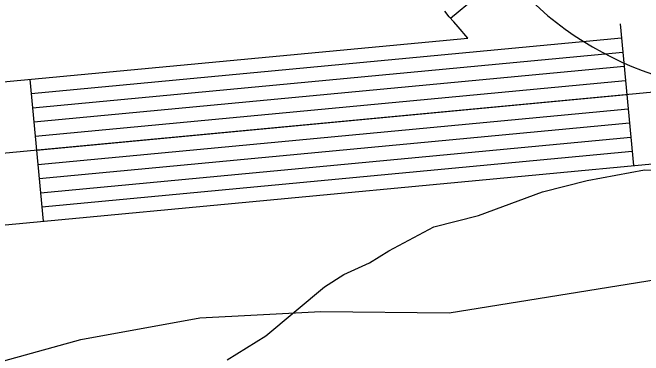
# Model space of a CAD drawing. Extents: x 3683402 to 3721514, y 487807 to 513565.
# Drawn here: x 3707748.1 to 3707881.1, y 511151.1 to 511223.4 of the extents above; entities that cross this region are included whole.
import ezdxf

# ---------------------------------------------------------------- set-up
doc = ezdxf.new("R2010")
doc.units = 0
for name, color, linetype in [('V-ROAD-CNTR', 7, 'Continuous'), ('V-SITE-VEGE', 7, 'Continuous'), ('V-TOPO-SHOR', 7, 'Continuous')]:
    doc.layers.add(name, color=color, linetype=linetype)

msp = doc.modelspace()

# ---------------------------------------------------------------- linework, layer by layer
at = {"layer": 'V-ROAD-CNTR'}
for p, q in [((3707840.41, 511222.25), (3707863.46, 511241.46)), ((3707876.16, 511221.05), (3707878.97, 511191.18)), ((3707751.71, 511209.32), (3707754.52, 511179.45))]:
    msp.add_line(p, q, dxfattribs=at)
for points in [[(3707844.08, 511218.02), (3707842, 511220.38), (3707841.09, 511221.45), (3707840.17, 511222.55), (3707839.24, 511223.71)], [(3708574.3, 511014.76), (3708456.9, 511128.42), (3708430.35, 511146.08), (3708416.27, 511153.52), (3708396.33, 511163.29), (3708371.81, 511174.14), (3708355.31, 511180.75), (3708334.78, 511188.24), (3708315.55, 511194.53), (3708289.95, 511201.86), (3708270.98, 511206.55), (3708244.09, 511212.14), (3708219.68, 511216.16), (3708183.16, 511220.35), (3708152.35, 511222.22), (3708128.98, 511222.63), (3708101.48, 511222), (3707894.43, 511207.7), (3707703.34, 511189.7)], [(3707701.93, 511204.63), (3707844.08, 511218.02)], [(3707751.99, 511206.33), (3707876.44, 511218.06)], [(3707752.27, 511203.35), (3707876.72, 511215.07)], [(3707752.55, 511200.36), (3707877, 511212.09)], [(3707752.84, 511197.37), (3707877.28, 511209.1)], [(3707704.74, 511174.76), (3707895.65, 511192.75), (3708102.17, 511207.01), (3708129.02, 511207.63), (3708151.77, 511207.23), (3708181.85, 511205.41), (3708217.6, 511201.3), (3708241.35, 511197.39), (3708267.65, 511191.92), (3708286.08, 511187.37), (3708311.15, 511180.19), (3708329.88, 511174.06), (3708349.95, 511166.74), (3708365.98, 511160.32), (3708389.99, 511149.69), (3708409.46, 511140.15), (3708422.67, 511133.17), (3708447.45, 511116.69), (3708563.86, 511003.98)], [(3707753.12, 511194.39), (3707877.57, 511206.11)], [(3707753.4, 511191.4), (3707877.85, 511203.13)], [(3707753.68, 511188.41), (3707878.13, 511200.14)], [(3707753.96, 511185.43), (3707878.41, 511197.15)], [(3707754.24, 511182.44), (3707878.69, 511194.17)]]:
    msp.add_lwpolyline(points, dxfattribs=at)
msp.add_arc((3707904.53, 511274.94), 67.99, 136.2044, 261.4569, dxfattribs=at)
at = {"layer": 'V-SITE-VEGE'}
msp.add_lwpolyline([(3707793.34, 511150.2), (3707801.5, 511155.29), (3707813.83, 511165.61), (3707817.91, 511168.16), (3707823.32, 511170.66), (3707827.4, 511173.21), (3707836.9, 511178.27), (3707846.31, 511180.66), (3707859.81, 511185.59), (3707869.23, 511187.98), (3707881.31, 511190.29), (3707899.98, 511189.74), (3707910.57, 511186.75), (3707922.34, 511178.39), (3707924.93, 511175.64), (3707930.02, 511167.48), (3707935.16, 511160.65), (3707942.89, 511151.08)], dxfattribs=at)
at = {"layer": 'V-TOPO-SHOR'}
msp.add_lwpolyline([(3706819.83, 510358.14), (3707269.58, 510753.49), (3707581.39, 511027.15), (3707697.82, 511121.88), (3707710.29, 511130.54), (3707716.81, 511135.65), (3707729.25, 511143.24), (3707741.62, 511148.71), (3707762.5, 511154.46), (3707787.59, 511159.02), (3707813.11, 511160.38), (3707840.17, 511160.11), (3707974.08, 511181.68)], dxfattribs=at)

doc.saveas('drawing.dxf')
